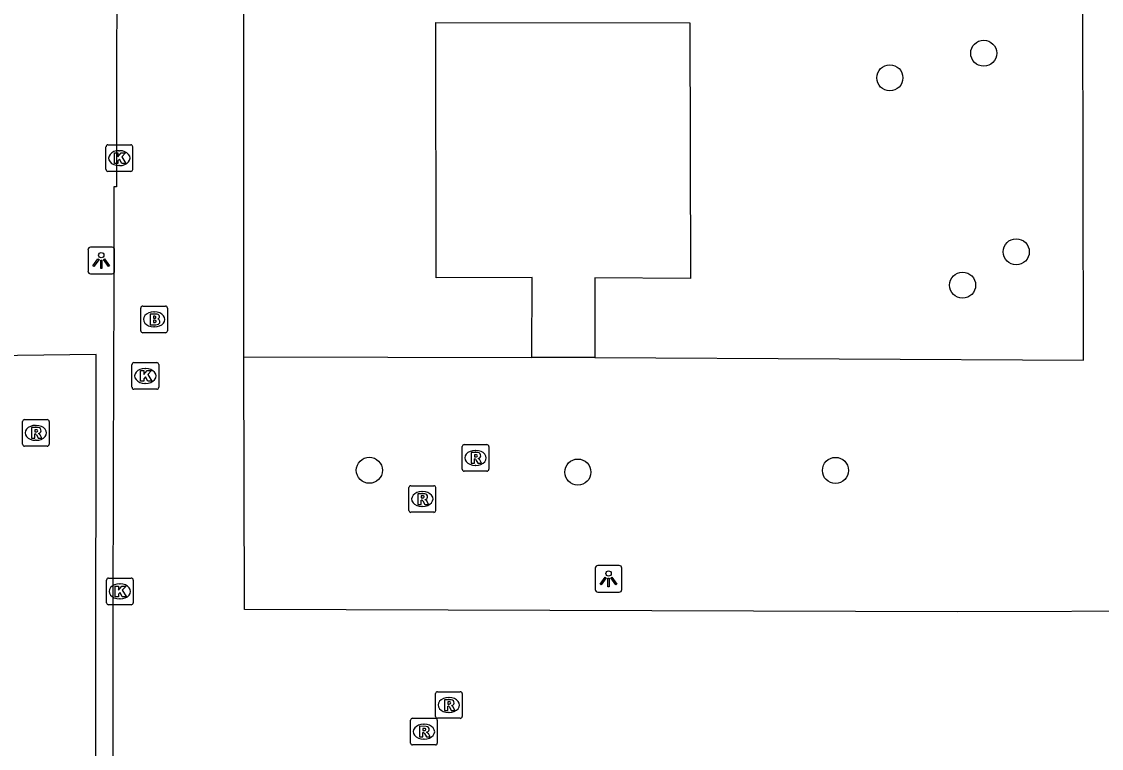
# Model space of a CAD drawing. Extents: x 161477 to 163040, y 383680 to 384868.
# Drawn here: x 161823.43 to 161863.96, y 384113.94 to 384141.23 of the extents above; entities that cross this region are included whole.
import ezdxf

# ---------------------------------------------------------------- set-up
doc = ezdxf.new("R2010")
doc.units = 0
for name, color, linetype in [('IMGEO_Boom', 7, 'Continuous'), ('IMGEO_Brandkraan', 7, 'Continuous'), ('IMGEO_Kolk', 7, 'Continuous'), ('IMGEO_Lichtpunt', 7, 'Continuous'), ('IMGEO_Rijbaan_lokaal_open', 7, 'Continuous'), ('IMGEO_Rioolput', 7, 'Continuous'), ('IMGEO_Voetpad_halfverhard', 7, 'Continuous'), ('IMGEO_Voetpad_open', 7, 'Continuous')]:
    doc.layers.add(name, color=color, linetype=linetype)

msp = doc.modelspace()

# ---------------------------------------------------------------- linework, layer by layer
at = {"layer": 'IMGEO_Boom'}
for centre in [(161859.542, 384140.041), (161856.02, 384139.117), (161860.763, 384132.587), (161858.75, 384131.335), (161836.486, 384124.385), (161844.311, 384124.318), (161853.978, 384124.381)]:
    msp.add_circle(centre, 0.489, dxfattribs=at)
at = {"layer": 'IMGEO_Brandkraan'}
for p, q in [((161827.909, 384129.624), (161827.909, 384130.476)), ((161827.984, 384130.55), (161828.836, 384130.55)), ((161828.91, 384130.476), (161828.91, 384129.624)), ((161828.397, 384130.33), (161828.422, 384130.33)), ((161828.42, 384129.77), (161828.395, 384129.77)), ((161828.836, 384129.55), (161827.984, 384129.55))]:
    msp.add_line(p, q, dxfattribs=at)
for points in [[(161827.909, 384129.624), (161827.909, 384130.476)], [(161827.984, 384130.55), (161828.836, 384130.55)], [(161828.91, 384130.476), (161828.91, 384129.624)], [(161828.257, 384130.25), (161828.257, 384129.85), (161828.47, 384129.85)], [(161828.488, 384130.25), (161828.257, 384130.25)], [(161828.436, 384130.169), (161828.382, 384130.169), (161828.382, 384130.093)], [(161828.382, 384130.093), (161828.435, 384130.093)], [(161828.444, 384130.017), (161828.382, 384130.017), (161828.382, 384129.936)], [(161828.382, 384129.936), (161828.444, 384129.936)], [(161828.836, 384129.55), (161827.984, 384129.55)]]:
    msp.add_lwpolyline(points, dxfattribs=at)
for centre, radius, start, end in [((161827.986, 384130.474), 0.0765, 91.552, 178.448), ((161827.986, 384130.474), 0.0765, 91.552, 178.448), ((161828.834, 384130.474), 0.0765, 1.552, 88.448), ((161828.834, 384130.474), 0.0765, 1.552, 88.448), ((161828.437, 384130.131), 0.0379, 267.8285, 90.9355), ((161828.492, 384130.105), 0.145, 59.4692, 91.5367), ((161828.517, 384130.152), 0.0922, 285.5137, 58.1501), ((161828.522, 384129.96), 0.105, 301.3115, 78.989), ((161828.445, 384129.976), 0.0404, 269.8759, 90.5077), ((161828.476, 384130.101), 0.251, 268.6676, 293.5347), ((161827.986, 384129.626), 0.0765, 181.552, 268.448), ((161827.986, 384129.626), 0.0765, 181.552, 268.448), ((161828.834, 384129.626), 0.0765, 271.552, 358.448), ((161828.834, 384129.626), 0.0765, 271.552, 358.448)]:
    msp.add_arc(centre, radius, start, end, dxfattribs=at)
for centre, major_axis, ratio, start_param, end_param in [((161828.396, 384130.05), (-0.387, 0.002), 0.722429, 4.712389, 7.853982), ((161828.421, 384130.05), (-0.39, 0.002), 0.717154, 1.570796, 4.712389)]:
    msp.add_ellipse(centre, major_axis=major_axis, ratio=ratio, start_param=start_param, end_param=end_param, dxfattribs=at)
at = {"layer": 'IMGEO_Kolk'}
for p, q in [((161826.602, 384135.677), (161826.602, 384136.529)), ((161826.677, 384136.603), (161827.529, 384136.603)), ((161827.603, 384136.529), (161827.603, 384135.677)), ((161827.09, 384136.383), (161827.115, 384136.383)), ((161827.113, 384135.823), (161827.088, 384135.823)), ((161827.529, 384135.603), (161826.677, 384135.603)), ((161827.653, 384128.427), (161828.505, 384128.427)), ((161827.578, 384127.501), (161827.578, 384128.353)), ((161828.066, 384128.207), (161828.091, 384128.207)), ((161828.579, 384128.353), (161828.579, 384127.501)), ((161828.089, 384127.647), (161828.064, 384127.647)), ((161828.505, 384127.427), (161827.653, 384127.427)), ((161826.697, 384120.339), (161827.549, 384120.339)), ((161826.622, 384119.413), (161826.622, 384120.265)), ((161827.11, 384120.119), (161827.135, 384120.119)), ((161827.623, 384120.265), (161827.623, 384119.413)), ((161827.133, 384119.559), (161827.108, 384119.559)), ((161827.549, 384119.339), (161826.697, 384119.339))]:
    msp.add_line(p, q, dxfattribs=at)
for points in [[(161826.602, 384135.677), (161826.602, 384136.529)], [(161826.677, 384136.603), (161827.529, 384136.603)], [(161827.603, 384136.529), (161827.603, 384135.677)], [(161826.923, 384136.303), (161827.046, 384136.303), (161827.046, 384136.152), (161827.176, 384136.303), (161827.34, 384136.303), (161827.194, 384136.152), (161827.347, 384135.903), (161827.195, 384135.903), (161827.11, 384136.067), (161827.046, 384136), (161827.046, 384135.903), (161826.923, 384135.903), (161826.923, 384136.303)], [(161827.529, 384135.603), (161826.677, 384135.603)], [(161827.653, 384128.427), (161828.505, 384128.427)], [(161827.578, 384127.501), (161827.578, 384128.353)], [(161827.899, 384128.127), (161828.022, 384128.127), (161828.022, 384127.976), (161828.152, 384128.127), (161828.316, 384128.127), (161828.17, 384127.976), (161828.323, 384127.727), (161828.171, 384127.727), (161828.086, 384127.891), (161828.022, 384127.824), (161828.022, 384127.727), (161827.899, 384127.727), (161827.899, 384128.127)], [(161828.579, 384128.353), (161828.579, 384127.501)], [(161828.505, 384127.427), (161827.653, 384127.427)], [(161826.697, 384120.339), (161827.549, 384120.339)], [(161826.622, 384119.413), (161826.622, 384120.265)], [(161826.943, 384120.039), (161827.066, 384120.039), (161827.066, 384119.888), (161827.196, 384120.039), (161827.36, 384120.039), (161827.214, 384119.888), (161827.367, 384119.639), (161827.215, 384119.639), (161827.13, 384119.803), (161827.066, 384119.736), (161827.066, 384119.639), (161826.943, 384119.639), (161826.943, 384120.039)], [(161827.623, 384120.265), (161827.623, 384119.413)], [(161827.549, 384119.339), (161826.697, 384119.339)]]:
    msp.add_lwpolyline(points, dxfattribs=at)
for centre, start, end in [((161826.679, 384136.527), 91.552, 178.448), ((161826.679, 384136.527), 91.552, 178.448), ((161827.527, 384136.527), 1.552, 88.448), ((161827.527, 384136.527), 1.552, 88.448), ((161826.679, 384135.679), 181.552, 268.448), ((161826.679, 384135.679), 181.552, 268.448), ((161827.527, 384135.679), 271.552, 358.448), ((161827.527, 384135.679), 271.552, 358.448), ((161827.655, 384128.351), 91.552, 178.448), ((161827.655, 384128.351), 91.552, 178.448), ((161828.503, 384128.351), 1.552, 88.448), ((161828.503, 384128.351), 1.552, 88.448), ((161827.655, 384127.503), 181.552, 268.448), ((161827.655, 384127.503), 181.552, 268.448), ((161828.503, 384127.503), 271.552, 358.448), ((161828.503, 384127.503), 271.552, 358.448), ((161826.699, 384120.263), 91.552, 178.448), ((161826.699, 384120.263), 91.552, 178.448), ((161827.547, 384120.263), 1.552, 88.448), ((161827.547, 384120.263), 1.552, 88.448), ((161826.699, 384119.415), 181.552, 268.448), ((161826.699, 384119.415), 181.552, 268.448), ((161827.547, 384119.415), 271.552, 358.448), ((161827.547, 384119.415), 271.552, 358.448)]:
    msp.add_arc(centre, 0.0765, start, end, dxfattribs=at)
for centre, major_axis, ratio, start_param, end_param in [((161827.089, 384136.103), (-0.387, 0.002), 0.722429, 4.712389, 7.853982), ((161827.114, 384136.103), (-0.39, 0.002), 0.717154, 1.570796, 4.712389), ((161828.065, 384127.927), (-0.387, 0.002), 0.722429, 4.712389, 7.853982), ((161828.09, 384127.927), (-0.39, 0.002), 0.717154, 1.570796, 4.712389), ((161827.109, 384119.839), (-0.387, 0.002), 0.722429, 4.712389, 7.853982), ((161827.134, 384119.839), (-0.39, 0.002), 0.717154, 1.570796, 4.712389)]:
    msp.add_ellipse(centre, major_axis=major_axis, ratio=ratio, start_param=start_param, end_param=end_param, dxfattribs=at)
at = {"layer": 'IMGEO_Lichtpunt'}
for p, q in [((161825.927, 384132.663), (161825.927, 384131.856)), ((161825.927, 384132.663), (161825.927, 384131.856)), ((161826.829, 384132.758), (161826.021, 384132.758)), ((161826.829, 384132.758), (161826.021, 384132.758)), ((161826.923, 384131.856), (161826.923, 384132.663)), ((161826.923, 384131.856), (161826.923, 384132.663)), ((161826.021, 384131.762), (161826.829, 384131.762)), ((161826.021, 384131.762), (161826.829, 384131.762)), ((161844.965, 384120.714), (161844.965, 384119.907)), ((161844.965, 384120.714), (161844.965, 384119.907)), ((161845.867, 384120.809), (161845.059, 384120.809)), ((161845.867, 384120.809), (161845.059, 384120.809)), ((161845.961, 384119.907), (161845.961, 384120.714)), ((161845.961, 384119.907), (161845.961, 384120.714)), ((161845.059, 384119.813), (161845.867, 384119.813)), ((161845.059, 384119.813), (161845.867, 384119.813))]:
    msp.add_line(p, q, dxfattribs=at)
for points in [[(161826.301, 384132.327), (161826.34, 384132.299), (161826.152, 384132.037), (161826.114, 384132.064), (161826.301, 384132.327)], [(161826.403, 384132.279), (161826.45, 384132.279), (161826.45, 384131.957), (161826.403, 384131.957), (161826.403, 384132.279)], [(161826.513, 384132.299), (161826.551, 384132.326), (161826.738, 384132.064), (161826.699, 384132.036), (161826.513, 384132.299)], [(161845.339, 384120.378), (161845.378, 384120.35), (161845.19, 384120.088), (161845.152, 384120.115), (161845.339, 384120.378)], [(161845.441, 384120.33), (161845.488, 384120.33), (161845.488, 384120.008), (161845.441, 384120.008), (161845.441, 384120.33)], [(161845.551, 384120.35), (161845.589, 384120.377), (161845.776, 384120.115), (161845.737, 384120.087), (161845.551, 384120.35)]]:
    msp.add_lwpolyline(points, dxfattribs=at)
for centre in [(161826.426, 384132.461), (161845.464, 384120.512)]:
    msp.add_circle(centre, 0.0994, dxfattribs=at)
for centre, start, end in [((161826.021, 384132.663), 90, 180), ((161826.021, 384132.663), 90, 180), ((161826.829, 384132.663), 0, 90), ((161826.829, 384132.663), 0, 90), ((161826.021, 384131.856), 180, 270), ((161826.021, 384131.856), 180, 270), ((161826.829, 384131.856), 270, 0), ((161826.829, 384131.856), 270, 360), ((161845.059, 384120.714), 90, 180), ((161845.059, 384120.714), 90, 180), ((161845.867, 384120.714), 0, 90), ((161845.867, 384120.714), 0, 90), ((161845.059, 384119.907), 180, 270), ((161845.059, 384119.907), 180, 270), ((161845.867, 384119.907), 270, 0), ((161845.867, 384119.907), 270, 360)]:
    msp.add_arc(centre, 0.0946, start, end, dxfattribs=at)
at = {"layer": 'IMGEO_Rijbaan_lokaal_open'}
for points in [[(161831.769, 384128.646), (161831.778, 384142.069), (161831.779, 384144.45), (161831.791, 384163.363)], [(161827.011, 384146.874), (161827, 384135.02), (161826.892, 384135.02), (161826.892, 384130.648), (161826.886, 384128.599), (161826.859, 384119.232), (161826.869, 384084.449), (161826.876, 384064.05), (161831.674, 384064.052), (161831.687, 384064.052)], [(161867.138, 384119.099), (161858.546, 384119.067), (161831.796, 384119.155), (161831.769, 384128.646)]]:
    msp.add_lwpolyline(points, dxfattribs=at)
at = {"layer": 'IMGEO_Rioolput'}
for p, q in [((161823.469, 384125.364), (161823.469, 384126.216)), ((161823.544, 384126.29), (161824.396, 384126.29)), ((161823.957, 384126.07), (161823.982, 384126.07)), ((161824.47, 384126.216), (161824.47, 384125.364)), ((161824.396, 384125.29), (161823.544, 384125.29)), ((161823.98, 384125.51), (161823.955, 384125.51)), ((161839.969, 384124.424), (161839.969, 384125.276)), ((161840.044, 384125.35), (161840.896, 384125.35)), ((161840.97, 384125.276), (161840.97, 384124.424)), ((161840.457, 384125.13), (161840.482, 384125.13)), ((161840.48, 384124.57), (161840.455, 384124.57)), ((161840.896, 384124.35), (161840.044, 384124.35)), ((161837.973, 384122.881), (161837.973, 384123.733)), ((161838.048, 384123.807), (161838.9, 384123.807)), ((161838.461, 384123.587), (161838.486, 384123.587)), ((161838.974, 384123.733), (161838.974, 384122.881)), ((161838.9, 384122.807), (161838.048, 384122.807)), ((161838.484, 384123.027), (161838.459, 384123.027)), ((161838.969, 384115.148), (161838.969, 384116)), ((161839.044, 384116.074), (161839.896, 384116.074)), ((161839.457, 384115.854), (161839.482, 384115.854)), ((161839.97, 384116), (161839.97, 384115.148)), ((161838.11, 384115.074), (161838.962, 384115.074)), ((161839.896, 384115.074), (161839.044, 384115.074)), ((161839.48, 384115.294), (161839.455, 384115.294)), ((161838.035, 384114.148), (161838.035, 384115)), ((161838.523, 384114.854), (161838.548, 384114.854)), ((161839.036, 384115), (161839.036, 384114.148)), ((161838.546, 384114.294), (161838.521, 384114.294)), ((161838.962, 384114.074), (161838.11, 384114.074))]:
    msp.add_line(p, q, dxfattribs=at)
for points in [[(161823.469, 384125.364), (161823.469, 384126.216)], [(161823.544, 384126.29), (161824.396, 384126.29)], [(161824.058, 384125.988), (161823.806, 384125.99), (161823.806, 384125.59)], [(161824.47, 384126.216), (161824.47, 384125.364)], [(161823.806, 384125.59), (161823.93, 384125.59), (161823.93, 384125.752), (161823.941, 384125.752)], [(161823.984, 384125.909), (161823.93, 384125.909), (161823.93, 384125.828)], [(161823.93, 384125.828), (161823.982, 384125.828)], [(161823.988, 384125.723), (161824.059, 384125.59), (161824.199, 384125.59), (161824.134, 384125.716)], [(161824.396, 384125.29), (161823.544, 384125.29)], [(161839.969, 384124.424), (161839.969, 384125.276)], [(161840.044, 384125.35), (161840.896, 384125.35)], [(161840.97, 384125.276), (161840.97, 384124.424)], [(161840.558, 384125.048), (161840.306, 384125.05), (161840.306, 384124.65)], [(161840.306, 384124.65), (161840.43, 384124.65), (161840.43, 384124.812), (161840.441, 384124.812)], [(161840.484, 384124.969), (161840.43, 384124.969), (161840.43, 384124.888)], [(161840.43, 384124.888), (161840.482, 384124.888)], [(161840.488, 384124.783), (161840.559, 384124.65), (161840.699, 384124.65), (161840.634, 384124.776)], [(161840.896, 384124.35), (161840.044, 384124.35)], [(161837.973, 384122.881), (161837.973, 384123.733)], [(161838.048, 384123.807), (161838.9, 384123.807)], [(161838.974, 384123.733), (161838.974, 384122.881)], [(161838.562, 384123.505), (161838.31, 384123.507), (161838.31, 384123.107)], [(161838.31, 384123.107), (161838.434, 384123.107), (161838.434, 384123.269), (161838.445, 384123.269)], [(161838.488, 384123.426), (161838.434, 384123.426), (161838.434, 384123.345)], [(161838.434, 384123.345), (161838.486, 384123.345)], [(161838.492, 384123.24), (161838.563, 384123.107), (161838.703, 384123.107), (161838.638, 384123.233)], [(161838.9, 384122.807), (161838.048, 384122.807)], [(161838.969, 384115.148), (161838.969, 384116)], [(161839.044, 384116.074), (161839.896, 384116.074)], [(161839.97, 384116), (161839.97, 384115.148)], [(161839.558, 384115.772), (161839.306, 384115.774), (161839.306, 384115.374)], [(161839.306, 384115.374), (161839.43, 384115.374), (161839.43, 384115.536), (161839.441, 384115.536)], [(161839.484, 384115.693), (161839.43, 384115.693), (161839.43, 384115.612)], [(161839.43, 384115.612), (161839.482, 384115.612)], [(161839.488, 384115.507), (161839.559, 384115.374), (161839.699, 384115.374), (161839.634, 384115.5)], [(161838.11, 384115.074), (161838.962, 384115.074)], [(161839.896, 384115.074), (161839.044, 384115.074)], [(161838.035, 384114.148), (161838.035, 384115)], [(161838.624, 384114.772), (161838.372, 384114.774), (161838.372, 384114.374)], [(161838.55, 384114.693), (161838.496, 384114.693), (161838.496, 384114.612)], [(161839.036, 384115), (161839.036, 384114.148)], [(161838.372, 384114.374), (161838.496, 384114.374), (161838.496, 384114.536), (161838.507, 384114.536)], [(161838.496, 384114.612), (161838.548, 384114.612)], [(161838.554, 384114.507), (161838.625, 384114.374), (161838.765, 384114.374), (161838.7, 384114.5)], [(161838.962, 384114.074), (161838.11, 384114.074)]]:
    msp.add_lwpolyline(points, dxfattribs=at)
for centre, radius, start, end in [((161823.546, 384126.214), 0.0765, 91.552, 178.448), ((161823.546, 384126.214), 0.0765, 91.552, 178.448), ((161824.057, 384125.878), 0.109, 350.3612, 89.416), ((161824.394, 384126.214), 0.0765, 1.552, 88.448), ((161824.394, 384126.214), 0.0765, 1.552, 88.448), ((161823.94, 384125.699), 0.0533, 26.0293, 88.6989), ((161823.966, 384126.017), 0.19, 274.7715, 282.9687), ((161823.99, 384125.813), 0.0964, 77.0061, 93.1865), ((161824.004, 384125.87), 0.0378, 276.6634, 79.6772), ((161824.055, 384125.878), 0.112, 277.5842, 350.9817), ((161824.039, 384125.663), 0.108, 29.5134, 73.7905), ((161823.546, 384125.366), 0.0765, 181.552, 268.448), ((161823.546, 384125.366), 0.0765, 181.552, 268.448), ((161824.394, 384125.366), 0.0765, 271.552, 358.448), ((161824.394, 384125.366), 0.0765, 271.552, 358.448), ((161840.046, 384125.274), 0.0765, 91.552, 178.448), ((161840.046, 384125.274), 0.0765, 91.552, 178.448), ((161840.894, 384125.274), 0.0765, 1.552, 88.448), ((161840.894, 384125.274), 0.0765, 1.552, 88.448), ((161840.44, 384124.759), 0.0533, 26.0293, 88.6989), ((161840.466, 384125.077), 0.19, 274.7715, 282.9687), ((161840.49, 384124.873), 0.0964, 77.0061, 93.1865), ((161840.504, 384124.93), 0.0378, 276.6634, 79.6772), ((161840.557, 384124.938), 0.109, 350.3612, 89.416), ((161840.555, 384124.938), 0.112, 277.5842, 350.9817), ((161840.539, 384124.723), 0.108, 29.5134, 73.7905), ((161840.046, 384124.426), 0.0765, 181.552, 268.448), ((161840.046, 384124.426), 0.0765, 181.552, 268.448), ((161840.894, 384124.426), 0.0765, 271.552, 358.448), ((161840.894, 384124.426), 0.0765, 271.552, 358.448), ((161838.05, 384123.731), 0.0765, 91.552, 178.448), ((161838.05, 384123.731), 0.0765, 91.552, 178.448), ((161838.898, 384123.731), 0.0765, 1.552, 88.448), ((161838.898, 384123.731), 0.0765, 1.552, 88.448), ((161838.444, 384123.216), 0.0533, 26.0293, 88.6989), ((161838.47, 384123.534), 0.19, 274.7715, 282.9687), ((161838.494, 384123.33), 0.0964, 77.0061, 93.1865), ((161838.508, 384123.387), 0.0378, 276.6634, 79.6772), ((161838.561, 384123.395), 0.109, 350.3612, 89.416), ((161838.559, 384123.395), 0.112, 277.5842, 350.9817), ((161838.543, 384123.18), 0.108, 29.5134, 73.7905), ((161838.05, 384122.883), 0.0765, 181.552, 268.448), ((161838.05, 384122.883), 0.0765, 181.552, 268.448), ((161838.898, 384122.883), 0.0765, 271.552, 358.448), ((161838.898, 384122.883), 0.0765, 271.552, 358.448), ((161839.046, 384115.998), 0.0765, 91.552, 178.448), ((161839.046, 384115.998), 0.0765, 91.552, 178.448), ((161839.894, 384115.998), 0.0765, 1.552, 88.448), ((161839.894, 384115.998), 0.0765, 1.552, 88.448), ((161839.44, 384115.483), 0.0533, 26.0293, 88.6989), ((161839.466, 384115.801), 0.19, 274.7715, 282.9687), ((161839.49, 384115.597), 0.0964, 77.0061, 93.1865), ((161839.504, 384115.654), 0.0378, 276.6634, 79.6772), ((161839.557, 384115.662), 0.109, 350.3612, 89.416), ((161839.555, 384115.662), 0.112, 277.5842, 350.9817), ((161839.539, 384115.447), 0.108, 29.5134, 73.7905), ((161838.112, 384114.998), 0.0765, 91.552, 178.448), ((161838.112, 384114.998), 0.0765, 91.552, 178.448), ((161838.96, 384114.998), 0.0765, 1.552, 88.448), ((161838.96, 384114.998), 0.0765, 1.552, 88.448), ((161839.046, 384115.15), 0.0765, 181.552, 268.448), ((161839.046, 384115.15), 0.0765, 181.552, 268.448), ((161839.894, 384115.15), 0.0765, 271.552, 358.448), ((161839.894, 384115.15), 0.0765, 271.552, 358.448), ((161838.556, 384114.597), 0.0964, 77.0061, 93.1865), ((161838.57, 384114.654), 0.0378, 276.6634, 79.6772), ((161838.623, 384114.662), 0.109, 350.3612, 89.416), ((161838.621, 384114.662), 0.112, 277.5842, 350.9817), ((161838.506, 384114.483), 0.0533, 26.0293, 88.6989), ((161838.532, 384114.801), 0.19, 274.7715, 282.9687), ((161838.605, 384114.447), 0.108, 29.5134, 73.7905), ((161838.112, 384114.15), 0.0765, 181.552, 268.448), ((161838.112, 384114.15), 0.0765, 181.552, 268.448), ((161838.96, 384114.15), 0.0765, 271.552, 358.448), ((161838.96, 384114.15), 0.0765, 271.552, 358.448)]:
    msp.add_arc(centre, radius, start, end, dxfattribs=at)
for centre, major_axis, ratio, start_param, end_param in [((161823.956, 384125.79), (-0.387, 0.002), 0.722429, 4.712389, 7.853982), ((161823.981, 384125.79), (-0.39, 0.002), 0.717154, 1.570796, 4.712389), ((161840.456, 384124.85), (-0.387, 0.002), 0.722429, 4.712389, 7.853982), ((161840.481, 384124.85), (-0.39, 0.002), 0.717154, 1.570796, 4.712389), ((161838.46, 384123.307), (-0.387, 0.002), 0.722429, 4.712389, 7.853982), ((161838.485, 384123.307), (-0.39, 0.002), 0.717154, 1.570796, 4.712389), ((161839.456, 384115.574), (-0.387, 0.002), 0.722429, 4.712389, 7.853982), ((161839.481, 384115.574), (-0.39, 0.002), 0.717154, 1.570796, 4.712389), ((161838.522, 384114.574), (-0.387, 0.002), 0.722429, 4.712389, 7.853982), ((161838.547, 384114.574), (-0.39, 0.002), 0.717154, 1.570796, 4.712389)]:
    msp.add_ellipse(centre, major_axis=major_axis, ratio=ratio, start_param=start_param, end_param=end_param, dxfattribs=at)
at = {"layer": 'IMGEO_Voetpad_halfverhard'}
msp.add_lwpolyline([(161842.583, 384128.625), (161842.591, 384131.622), (161838.988, 384131.605), (161838.982, 384141.189), (161848.518, 384141.177), (161848.536, 384131.59), (161844.946, 384131.61), (161844.945, 384128.623)], dxfattribs=at)
at = {"layer": 'IMGEO_Voetpad_open'}
for points in [[(161844.945, 384128.623), (161863.289, 384128.521), (161863.262, 384142.045), (161863.257, 384144.435), (161863.247, 384149.196)], [(161826.235, 384128.735), (161821.309, 384128.67), (161821.203, 384071.75), (161826.188, 384073.756), (161826.235, 384128.735)], [(161831.769, 384128.646), (161842.583, 384128.625)], [(161844.945, 384128.623), (161842.583, 384128.625)]]:
    msp.add_lwpolyline(points, dxfattribs=at)

doc.saveas('drawing.dxf')
